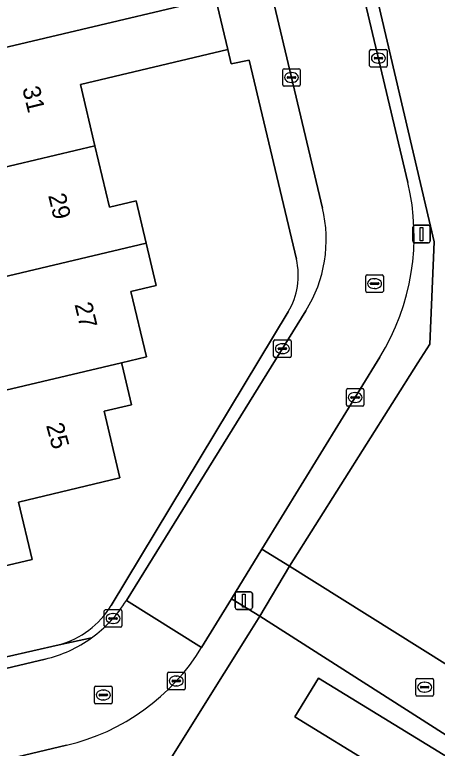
# Model space of a CAD drawing. Extents: x 158455 to 159797, y 387218 to 388672.
# Drawn here: x 159549.05 to 159573.12, y 388269.78 to 388311.56 of the extents above; entities that cross this region are included whole.
import ezdxf

# ---------------------------------------------------------------- set-up
doc = ezdxf.new("R2010")
doc.units = 0
for name, color, linetype in [('IMGEO_Erf', 7, 'Continuous'), ('IMGEO_Fietspad_open', 7, 'Continuous'), ('IMGEO_Kolk', 7, 'Continuous'), ('IMGEO_Lichtmast', 7, 'Continuous'), ('IMGEO_Pand', 7, 'Continuous'), ('IMGEO_Pand_nummerreeks', 7, 'Continuous'), ('IMGEO_Rijbaan_lokaal_open', 7, 'Continuous'), ('IMGEO_Rioolput', 7, 'Continuous'), ('IMGEO_Voetpad_open', 7, 'Continuous')]:
    doc.layers.add(name, color=color, linetype=linetype)

msp = doc.modelspace()

# ---------------------------------------------------------------- linework, layer by layer
at = {"layer": 'IMGEO_Erf'}
for points in [[(159599.228, 388344.019), (159597.485, 388343.619), (159591.733, 388342.299), (159592.521, 388339.007), (159586.116, 388337.473), (159585.324, 388340.78), (159584.537, 388344.067), (159590.942, 388345.6), (159590.513, 388347.348), (159590.01, 388349.396), (159575.877, 388346.131), (159562.55, 388343.052), (159565.545, 388330.237), (159572.934, 388298.619), (159572.685, 388292.789), (159572.017, 388291.732), (159564.703, 388280.156), (159596.121, 388260.474), (159597.62, 388259.535), (159599.978, 388263.249)], [(159562.399, 388308.96), (159561.388, 388308.754), (159561.188, 388309.563), (159552.801, 388307.578), (159553.626, 388304.09), (159554.452, 388300.601), (159555.964, 388300.958), (159556.534, 388298.55), (159557.104, 388296.14), (159555.672, 388295.801), (159556.554, 388292.072), (159555.133, 388291.736), (159555.168, 388291.589), (159555.7, 388289.344), (159554.151, 388288.978), (159555.051, 388285.174), (159549.266, 388283.805), (159550.041, 388280.53), (159547.374, 388279.899), (159547.502, 388279.379), (159548.555, 388275.105), (159548.586, 388274.98), (159551.59, 388275.674)], [(159565.094, 388297.631), (159562.399, 388308.96)], [(159554.542, 388277.906), (159564.627, 388294.633)], [(159579.499, 388266.764), (159563.013, 388277.301), (159562.35, 388276.243), (159560.976, 388274.051), (159557.997, 388269.297)], [(159569.779, 388268.649), (159565.008, 388271.577), (159566.36, 388273.782), (159579.03, 388266.006)]]:
    msp.add_lwpolyline(points, dxfattribs=at)
for centre, radius, start, end in [((159561.193, 388296.703), 4.01, 328.9147, 13.3776), ((159550.275, 388280.482), 4.984, 285.3006, 328.8851)]:
    msp.add_arc(centre, radius, start, end, dxfattribs=at)
at = {"layer": 'IMGEO_Fietspad_open'}
msp.add_lwpolyline([(159602.619, 388256.369), (159597.62, 388259.535), (159596.121, 388260.474), (159564.703, 388280.156), (159563.013, 388277.301), (159579.499, 388266.764), (159592.995, 388258.138), (159594.279, 388257.318), (159602.052, 388252.537), (159602.005, 388252.456), (159602.155, 388252.365), (159606.595, 388249.682)], dxfattribs=at)
at = {"layer": 'IMGEO_Kolk'}
for p, q in [((159569.265, 388308.649), (159569.265, 388309.501)), ((159569.34, 388309.575), (159570.192, 388309.575)), ((159569.753, 388309.355), (159569.778, 388309.355)), ((159570.266, 388309.501), (159570.266, 388308.649)), ((159569.524, 388309.069), (159569.524, 388309.081)), ((159569.962, 388309.032), (159569.564, 388309.032)), ((159569.567, 388309.118), (159569.965, 388309.118)), ((159570.008, 388309.081), (159570.008, 388309.069)), ((159564.391, 388308.479), (159565.243, 388308.479)), ((159570.192, 388308.575), (159569.34, 388308.575)), ((159569.776, 388308.795), (159569.751, 388308.795)), ((159564.316, 388307.553), (159564.316, 388308.405)), ((159564.804, 388308.259), (159564.829, 388308.259)), ((159565.317, 388308.405), (159565.317, 388307.553)), ((159564.575, 388307.973), (159564.575, 388307.985)), ((159565.013, 388307.936), (159564.615, 388307.936)), ((159564.618, 388308.022), (159565.016, 388308.022)), ((159564.827, 388307.699), (159564.802, 388307.699)), ((159565.059, 388307.985), (159565.059, 388307.973)), ((159565.243, 388307.479), (159564.391, 388307.479)), ((159563.873, 388293.034), (159564.725, 388293.034)), ((159563.798, 388292.108), (159563.798, 388292.96)), ((159564.286, 388292.814), (159564.311, 388292.814)), ((159564.799, 388292.96), (159564.799, 388292.108)), ((159564.057, 388292.528), (159564.057, 388292.54)), ((159564.495, 388292.491), (159564.097, 388292.491)), ((159564.1, 388292.577), (159564.498, 388292.577)), ((159564.309, 388292.254), (159564.284, 388292.254)), ((159564.541, 388292.54), (159564.541, 388292.528)), ((159564.725, 388292.034), (159563.873, 388292.034)), ((159567.94, 388289.334), (159567.94, 388290.186)), ((159568.015, 388290.26), (159568.867, 388290.26)), ((159568.941, 388290.186), (159568.941, 388289.334)), ((159568.199, 388289.754), (159568.199, 388289.766)), ((159568.637, 388289.717), (159568.239, 388289.717)), ((159568.242, 388289.803), (159568.64, 388289.803)), ((159568.428, 388290.04), (159568.453, 388290.04)), ((159568.683, 388289.766), (159568.683, 388289.754)), ((159568.867, 388289.26), (159568.015, 388289.26)), ((159568.451, 388289.48), (159568.426, 388289.48)), ((159554.156, 388276.749), (159554.156, 388277.601)), ((159554.231, 388277.675), (159555.083, 388277.675)), ((159555.157, 388277.601), (159555.157, 388276.749)), ((159554.415, 388277.169), (159554.415, 388277.181)), ((159554.458, 388277.218), (159554.856, 388277.218)), ((159554.644, 388277.455), (159554.669, 388277.455)), ((159554.899, 388277.181), (159554.899, 388277.169)), ((159554.853, 388277.132), (159554.455, 388277.132)), ((159554.667, 388276.895), (159554.642, 388276.895)), ((159555.083, 388276.675), (159554.231, 388276.675)), ((159557.755, 388273.188), (159557.755, 388274.04)), ((159557.83, 388274.114), (159558.682, 388274.114)), ((159558.243, 388273.894), (159558.268, 388273.894)), ((159558.756, 388274.04), (159558.756, 388273.188)), ((159558.014, 388273.608), (159558.014, 388273.62)), ((159558.452, 388273.571), (159558.054, 388273.571)), ((159558.057, 388273.657), (159558.455, 388273.657)), ((159558.498, 388273.62), (159558.498, 388273.608)), ((159571.897, 388272.832), (159571.897, 388273.684)), ((159571.972, 388273.758), (159572.824, 388273.758)), ((159572.385, 388273.538), (159572.41, 388273.538)), ((159572.898, 388273.684), (159572.898, 388272.832)), ((159558.682, 388273.114), (159557.83, 388273.114)), ((159558.266, 388273.334), (159558.241, 388273.334)), ((159572.156, 388273.252), (159572.156, 388273.264)), ((159572.594, 388273.215), (159572.196, 388273.215)), ((159572.199, 388273.301), (159572.597, 388273.301)), ((159572.408, 388272.978), (159572.383, 388272.978)), ((159572.64, 388273.264), (159572.64, 388273.252)), ((159572.824, 388272.758), (159571.972, 388272.758))]:
    msp.add_line(p, q, dxfattribs=at)
for points in [[(159569.265, 388308.649), (159569.265, 388309.501)], [(159569.34, 388309.575), (159570.192, 388309.575)], [(159570.266, 388309.501), (159570.266, 388308.649)], [(159564.391, 388308.479), (159565.243, 388308.479)], [(159570.192, 388308.575), (159569.34, 388308.575)], [(159564.316, 388307.553), (159564.316, 388308.405)], [(159565.317, 388308.405), (159565.317, 388307.553)], [(159565.243, 388307.479), (159564.391, 388307.479)], [(159563.873, 388293.034), (159564.725, 388293.034)], [(159563.798, 388292.108), (159563.798, 388292.96)], [(159564.799, 388292.96), (159564.799, 388292.108)], [(159564.725, 388292.034), (159563.873, 388292.034)], [(159567.94, 388289.334), (159567.94, 388290.186)], [(159568.015, 388290.26), (159568.867, 388290.26)], [(159568.941, 388290.186), (159568.941, 388289.334)], [(159568.867, 388289.26), (159568.015, 388289.26)], [(159554.156, 388276.749), (159554.156, 388277.601)], [(159554.231, 388277.675), (159555.083, 388277.675)], [(159555.157, 388277.601), (159555.157, 388276.749)], [(159555.083, 388276.675), (159554.231, 388276.675)], [(159557.755, 388273.188), (159557.755, 388274.04)], [(159557.83, 388274.114), (159558.682, 388274.114)], [(159558.756, 388274.04), (159558.756, 388273.188)], [(159571.897, 388272.832), (159571.897, 388273.684)], [(159571.972, 388273.758), (159572.824, 388273.758)], [(159572.898, 388273.684), (159572.898, 388272.832)], [(159558.682, 388273.114), (159557.83, 388273.114)], [(159572.824, 388272.758), (159571.972, 388272.758)]]:
    msp.add_lwpolyline(points, dxfattribs=at)
for centre, radius, start, end in [((159569.342, 388309.499), 0.0765, 91.552, 178.448), ((159569.342, 388309.499), 0.0765, 91.552, 178.448), ((159570.19, 388309.499), 0.0765, 1.552, 88.448), ((159570.19, 388309.499), 0.0765, 1.552, 88.448), ((159569.564, 388309.078), 0.0403, 85.8775, 175.7526), ((159569.561, 388309.068), 0.0366, 178.938, 274.7102), ((159569.965, 388309.075), 0.043, 264.8664, 352.4533), ((159569.969, 388309.08), 0.0386, 1.7309, 96.639), ((159564.393, 388308.403), 0.0765, 91.552, 178.448), ((159564.393, 388308.403), 0.0765, 91.552, 178.448), ((159565.241, 388308.403), 0.0765, 1.552, 88.448), ((159565.241, 388308.403), 0.0765, 1.552, 88.448), ((159569.342, 388308.651), 0.0765, 181.552, 268.448), ((159569.342, 388308.651), 0.0765, 181.552, 268.448), ((159570.19, 388308.651), 0.0765, 271.552, 358.448), ((159570.19, 388308.651), 0.0765, 271.552, 358.448), ((159564.615, 388307.982), 0.0403, 85.8775, 175.7526), ((159564.612, 388307.972), 0.0366, 178.938, 274.7102), ((159565.016, 388307.979), 0.043, 264.8664, 352.4533), ((159565.02, 388307.984), 0.0386, 1.7309, 96.639), ((159564.393, 388307.555), 0.0765, 181.552, 268.448), ((159564.393, 388307.555), 0.0765, 181.552, 268.448), ((159565.241, 388307.555), 0.0765, 271.552, 358.448), ((159565.241, 388307.555), 0.0765, 271.552, 358.448), ((159563.875, 388292.958), 0.0765, 91.552, 178.448), ((159563.875, 388292.958), 0.0765, 91.552, 178.448), ((159564.723, 388292.958), 0.0765, 1.552, 88.448), ((159564.723, 388292.958), 0.0765, 1.552, 88.448), ((159564.097, 388292.537), 0.0403, 85.8775, 175.7526), ((159564.094, 388292.527), 0.0366, 178.938, 274.7102), ((159564.498, 388292.534), 0.043, 264.8664, 352.4533), ((159564.502, 388292.539), 0.0386, 1.7309, 96.639), ((159563.875, 388292.11), 0.0765, 181.552, 268.448), ((159563.875, 388292.11), 0.0765, 181.552, 268.448), ((159564.723, 388292.11), 0.0765, 271.552, 358.448), ((159564.723, 388292.11), 0.0765, 271.552, 358.448), ((159568.017, 388290.184), 0.0765, 91.552, 178.448), ((159568.017, 388290.184), 0.0765, 91.552, 178.448), ((159568.865, 388290.184), 0.0765, 1.552, 88.448), ((159568.865, 388290.184), 0.0765, 1.552, 88.448), ((159568.239, 388289.763), 0.0403, 85.8775, 175.7526), ((159568.236, 388289.753), 0.0366, 178.938, 274.7102), ((159568.64, 388289.76), 0.043, 264.8664, 352.4533), ((159568.644, 388289.765), 0.0386, 1.7309, 96.639), ((159568.017, 388289.336), 0.0765, 181.552, 268.448), ((159568.017, 388289.336), 0.0765, 181.552, 268.448), ((159568.865, 388289.336), 0.0765, 271.552, 358.448), ((159568.865, 388289.336), 0.0765, 271.552, 358.448), ((159554.233, 388277.599), 0.0765, 91.552, 178.448), ((159554.233, 388277.599), 0.0765, 91.552, 178.448), ((159555.081, 388277.599), 0.0765, 1.552, 88.448), ((159555.081, 388277.599), 0.0765, 1.552, 88.448), ((159554.455, 388277.178), 0.0403, 85.8775, 175.7526), ((159554.452, 388277.168), 0.0366, 178.938, 274.7102), ((159554.856, 388277.175), 0.043, 264.8664, 352.4533), ((159554.86, 388277.18), 0.0386, 1.7309, 96.639), ((159554.233, 388276.751), 0.0765, 181.552, 268.448), ((159554.233, 388276.751), 0.0765, 181.552, 268.448), ((159555.081, 388276.751), 0.0765, 271.552, 358.448), ((159555.081, 388276.751), 0.0765, 271.552, 358.448), ((159557.832, 388274.038), 0.0765, 91.552, 178.448), ((159557.832, 388274.038), 0.0765, 91.552, 178.448), ((159558.68, 388274.038), 0.0765, 1.552, 88.448), ((159558.68, 388274.038), 0.0765, 1.552, 88.448), ((159558.054, 388273.617), 0.0403, 85.8775, 175.7526), ((159558.051, 388273.607), 0.0366, 178.938, 274.7102), ((159558.455, 388273.614), 0.043, 264.8664, 352.4533), ((159558.459, 388273.619), 0.0386, 1.7309, 96.639), ((159571.974, 388273.682), 0.0765, 91.552, 178.448), ((159571.974, 388273.682), 0.0765, 91.552, 178.448), ((159572.822, 388273.682), 0.0765, 1.552, 88.448), ((159572.822, 388273.682), 0.0765, 1.552, 88.448), ((159557.832, 388273.19), 0.0765, 181.552, 268.448), ((159557.832, 388273.19), 0.0765, 181.552, 268.448), ((159558.68, 388273.19), 0.0765, 271.552, 358.448), ((159558.68, 388273.19), 0.0765, 271.552, 358.448), ((159572.196, 388273.261), 0.0403, 85.8775, 175.7526), ((159572.193, 388273.251), 0.0366, 178.938, 274.7102), ((159572.597, 388273.258), 0.043, 264.8664, 352.4533), ((159572.601, 388273.263), 0.0386, 1.7309, 96.639), ((159571.974, 388272.834), 0.0765, 181.552, 268.448), ((159571.974, 388272.834), 0.0765, 181.552, 268.448), ((159572.822, 388272.834), 0.0765, 271.552, 358.448), ((159572.822, 388272.834), 0.0765, 271.552, 358.448)]:
    msp.add_arc(centre, radius, start, end, dxfattribs=at)
for centre, major_axis, ratio, start_param, end_param in [((159569.752, 388309.075), (-0.387, 0.002), 0.722429, 4.712389, 7.853982), ((159569.777, 388309.075), (-0.39, 0.002), 0.717154, 1.570796, 4.712389), ((159564.803, 388307.979), (-0.387, 0.002), 0.722429, 4.712389, 7.853982), ((159564.828, 388307.979), (-0.39, 0.002), 0.717154, 1.570796, 4.712389), ((159564.285, 388292.534), (-0.387, 0.002), 0.722429, 4.712389, 7.853982), ((159564.31, 388292.534), (-0.39, 0.002), 0.717154, 1.570796, 4.712389), ((159568.427, 388289.76), (-0.387, 0.002), 0.722429, 4.712389, 7.853982), ((159568.452, 388289.76), (-0.39, 0.002), 0.717154, 1.570796, 4.712389), ((159554.643, 388277.175), (-0.387, 0.002), 0.722429, 4.712389, 7.853982), ((159554.668, 388277.175), (-0.39, 0.002), 0.717154, 1.570796, 4.712389), ((159558.242, 388273.614), (-0.387, 0.002), 0.722429, 4.712389, 7.853982), ((159558.267, 388273.614), (-0.39, 0.002), 0.717154, 1.570796, 4.712389), ((159572.384, 388273.258), (-0.387, 0.002), 0.722429, 4.712389, 7.853982), ((159572.409, 388273.258), (-0.39, 0.002), 0.717154, 1.570796, 4.712389)]:
    msp.add_ellipse(centre, major_axis=major_axis, ratio=ratio, start_param=start_param, end_param=end_param, dxfattribs=at)
at = {"layer": 'IMGEO_Lichtmast'}
for p, q in [((159571.721, 388298.66), (159571.721, 388299.46)), ((159571.721, 388299.46), (159571.721, 388298.66)), ((159571.821, 388299.56), (159572.611, 388299.56)), ((159572.611, 388299.56), (159571.821, 388299.56)), ((159572.711, 388299.46), (159572.711, 388298.66)), ((159572.711, 388298.66), (159572.711, 388299.46)), ((159572.611, 388298.56), (159571.821, 388298.56)), ((159571.821, 388298.56), (159572.611, 388298.56)), ((159561.601, 388277.79), (159561.601, 388278.59)), ((159561.601, 388278.59), (159561.601, 388277.79)), ((159561.701, 388278.69), (159562.491, 388278.69)), ((159562.491, 388278.69), (159561.701, 388278.69)), ((159562.591, 388278.59), (159562.591, 388277.79)), ((159562.591, 388277.79), (159562.591, 388278.59)), ((159562.491, 388277.69), (159561.701, 388277.69)), ((159561.701, 388277.69), (159562.491, 388277.69))]:
    msp.add_line(p, q, dxfattribs=at)
for points in [[(159572.141, 388299.435), (159572.291, 388299.435), (159572.291, 388298.685), (159572.141, 388298.685), (159572.141, 388299.435)], [(159562.021, 388278.565), (159562.171, 388278.565), (159562.171, 388277.815), (159562.021, 388277.815), (159562.021, 388278.565)]]:
    msp.add_lwpolyline(points, dxfattribs=at)
for centre, start, end in [((159571.821, 388299.46), 90, 180), ((159571.821, 388299.46), 90, 180), ((159572.611, 388299.46), 0, 90), ((159572.611, 388299.46), 360, 90), ((159571.821, 388298.66), 180, 270), ((159571.821, 388298.66), 180, 270), ((159572.611, 388298.66), 270, 0), ((159572.611, 388298.66), 270, 0), ((159561.701, 388278.59), 90, 180), ((159561.701, 388278.59), 90, 180), ((159562.491, 388278.59), 0, 90), ((159562.491, 388278.59), 360, 90), ((159561.701, 388277.79), 180, 270), ((159561.701, 388277.79), 180, 270), ((159562.491, 388277.79), 270, 0), ((159562.491, 388277.79), 270, 0)]:
    msp.add_arc(centre, 0.1, start, end, dxfattribs=at)
at = {"layer": 'IMGEO_Pand'}
for points in [[(159550.561, 388316.978), (159541.589, 388314.856), (159543.114, 388308.414), (159560.486, 388312.529), (159559.783, 388315.496), (159551.382, 388313.508)], [(159544.64, 388301.966), (159553.626, 388304.09), (159552.801, 388307.578), (159561.188, 388309.563), (159560.486, 388312.529), (159543.114, 388308.414)], [(159546.036, 388296.067), (159556.534, 388298.55), (159555.964, 388300.958), (159554.452, 388300.601), (159553.626, 388304.09), (159544.64, 388301.966)], [(159555.672, 388295.801), (159557.104, 388296.14), (159556.534, 388298.55), (159546.036, 388296.067), (159547.439, 388290.138), (159547.489, 388289.928), (159555.133, 388291.736), (159556.554, 388292.072)], [(159555.051, 388285.174), (159554.151, 388288.978), (159555.7, 388289.344), (159555.168, 388291.589), (159555.133, 388291.736), (159547.489, 388289.928), (159544.645, 388289.255), (159541.113, 388288.42), (159542.554, 388282.33), (159539.889, 388281.699), (159540.689, 388278.317), (159547.374, 388279.899), (159550.041, 388280.53), (159549.266, 388283.805)], [(159567.81, 388265.441), (159575.662, 388260.518), (159578.331, 388258.844), (159581.715, 388264.358), (159579.03, 388266.006), (159566.36, 388273.782), (159565.008, 388271.577), (159569.779, 388268.649)]]:
    msp.add_lwpolyline(points, close=True, dxfattribs=at)
at = {"layer": 'IMGEO_Rijbaan_lokaal_open'}
for points in [[(159571.443, 388302.002), (159567.002, 388320.752), (159562.055, 388319.59), (159566.584, 388300.546)], [(159565.636, 388294.695), (159555.414, 388278.195), (159559.697, 388275.518), (159561.4, 388278.291), (159563.136, 388281.118), (159569.846, 388292.045)], [(159559.697, 388275.518), (159555.414, 388278.195)], [(159550.787, 388274.859), (159522.832, 388268.224), (159511.769, 388265.6), (159512.933, 388260.681), (159524.704, 388263.467), (159552.008, 388269.951)]]:
    msp.add_lwpolyline(points, dxfattribs=at)
for centre, radius, start, end in [((159558.589, 388298.957), 13.21, 328.4492, 13.3267), ((159559.074, 388298.76), 7.719, 328.219, 13.3744), ((159549.065, 388282.126), 7.468, 305.7789, 328.2344), ((159549.051, 388282.151), 7.496, 283.3904, 305.7552), ((159549.147, 388281.995), 12.38, 283.3606, 328.4501)]:
    msp.add_arc(centre, radius, start, end, dxfattribs=at)
at = {"layer": 'IMGEO_Rioolput'}
for p, q in [((159569.045, 388295.816), (159569.045, 388296.668)), ((159569.12, 388296.742), (159569.972, 388296.742)), ((159569.533, 388296.522), (159569.558, 388296.522)), ((159570.046, 388296.668), (159570.046, 388295.816)), ((159569.304, 388296.236), (159569.304, 388296.248)), ((159569.742, 388296.199), (159569.344, 388296.199)), ((159569.347, 388296.285), (159569.745, 388296.285)), ((159569.556, 388295.962), (159569.531, 388295.962)), ((159569.788, 388296.248), (159569.788, 388296.236)), ((159569.972, 388295.742), (159569.12, 388295.742)), ((159553.601, 388272.391), (159553.601, 388273.243)), ((159553.676, 388273.317), (159554.528, 388273.317)), ((159554.089, 388273.097), (159554.114, 388273.097)), ((159554.602, 388273.243), (159554.602, 388272.391)), ((159553.86, 388272.811), (159553.86, 388272.823)), ((159554.298, 388272.774), (159553.9, 388272.774)), ((159553.903, 388272.86), (159554.301, 388272.86)), ((159554.344, 388272.823), (159554.344, 388272.811)), ((159554.528, 388272.317), (159553.676, 388272.317)), ((159554.112, 388272.537), (159554.087, 388272.537))]:
    msp.add_line(p, q, dxfattribs=at)
for points in [[(159569.045, 388295.816), (159569.045, 388296.668)], [(159569.12, 388296.742), (159569.972, 388296.742)], [(159570.046, 388296.668), (159570.046, 388295.816)], [(159569.972, 388295.742), (159569.12, 388295.742)], [(159553.601, 388272.391), (159553.601, 388273.243)], [(159553.676, 388273.317), (159554.528, 388273.317)], [(159554.602, 388273.243), (159554.602, 388272.391)], [(159554.528, 388272.317), (159553.676, 388272.317)]]:
    msp.add_lwpolyline(points, dxfattribs=at)
for centre, radius, start, end in [((159569.122, 388296.666), 0.0765, 91.552, 178.448), ((159569.122, 388296.666), 0.0765, 91.552, 178.448), ((159569.97, 388296.666), 0.0765, 1.552, 88.448), ((159569.97, 388296.666), 0.0765, 1.552, 88.448), ((159569.344, 388296.245), 0.0403, 85.8775, 175.7526), ((159569.341, 388296.235), 0.0366, 178.938, 274.7102), ((159569.745, 388296.242), 0.043, 264.8664, 352.4533), ((159569.749, 388296.247), 0.0386, 1.7309, 96.639), ((159569.122, 388295.818), 0.0765, 181.552, 268.448), ((159569.122, 388295.818), 0.0765, 181.552, 268.448), ((159569.97, 388295.818), 0.0765, 271.552, 358.448), ((159569.97, 388295.818), 0.0765, 271.552, 358.448), ((159553.678, 388273.241), 0.0765, 91.552, 178.448), ((159553.678, 388273.241), 0.0765, 91.552, 178.448), ((159554.526, 388273.241), 0.0765, 1.552, 88.448), ((159554.526, 388273.241), 0.0765, 1.552, 88.448), ((159553.9, 388272.82), 0.0403, 85.8775, 175.7526), ((159553.897, 388272.81), 0.0366, 178.938, 274.7102), ((159554.301, 388272.817), 0.043, 264.8664, 352.4533), ((159554.305, 388272.822), 0.0386, 1.7309, 96.639), ((159553.678, 388272.393), 0.0765, 181.552, 268.448), ((159553.678, 388272.393), 0.0765, 181.552, 268.448), ((159554.526, 388272.393), 0.0765, 271.552, 358.448), ((159554.526, 388272.393), 0.0765, 271.552, 358.448)]:
    msp.add_arc(centre, radius, start, end, dxfattribs=at)
for centre, major_axis, ratio, start_param, end_param in [((159569.532, 388296.242), (-0.387, 0.002), 0.722429, 4.712389, 7.853982), ((159569.557, 388296.242), (-0.39, 0.002), 0.717154, 1.570796, 4.712389), ((159554.088, 388272.817), (-0.387, 0.002), 0.722429, 4.712389, 7.853982), ((159554.113, 388272.817), (-0.39, 0.002), 0.717154, 1.570796, 4.712389)]:
    msp.add_ellipse(centre, major_axis=major_axis, ratio=ratio, start_param=start_param, end_param=end_param, dxfattribs=at)
at = {"layer": 'IMGEO_Voetpad_open'}
for points in [[(159530.795, 388425.753), (159531.824, 388420.634), (159535.217, 388405.975), (159550.324, 388342.535), (159555.044, 388338.753), (159556.36, 388333.244), (159556.781, 388331.482), (159557.001, 388330.561), (159557.218, 388329.655), (159557.491, 388328.438), (159560.315, 388316.723), (159559.493, 388316.518), (159559.783, 388315.496), (159560.486, 388312.529), (159561.188, 388309.563), (159561.388, 388308.754), (159562.399, 388308.96), (159565.094, 388297.631)], [(159569.846, 388292.045), (159563.136, 388281.118), (159564.703, 388280.156), (159572.017, 388291.732), (159572.685, 388292.789), (159572.934, 388298.619), (159565.545, 388330.237), (159562.55, 388343.052), (159561.787, 388346.308), (159560.74, 388346.057), (159559.662, 388350.601), (159557.999, 388350.201), (159557.312, 388353.058), (159556.625, 388355.913), (159556.356, 388357.02), (159555.256, 388356.744), (159549.968, 388379.017)], [(159562.847, 388338.292), (159564.794, 388330.07), (159566.22, 388324.051), (159567.002, 388320.752), (159571.443, 388302.002)], [(159566.584, 388300.546), (159562.055, 388319.59), (159561.646, 388321.31), (159561.277, 388322.889), (159559.854, 388328.971), (159558.084, 388336.538)], [(159555.414, 388278.195), (159565.636, 388294.695)], [(159564.627, 388294.633), (159554.542, 388277.906)], [(159521.846, 388260.656), (159527.2, 388261.936), (159530.312, 388262.68), (159533.623, 388263.471), (159536.53, 388264.165), (159557.997, 388269.297), (159560.976, 388274.051), (159562.35, 388276.243), (159563.013, 388277.301), (159561.4, 388278.291), (159559.697, 388275.518)], [(159553.431, 388276.068), (159551.59, 388275.674), (159548.586, 388274.98), (159548.555, 388275.105), (159534.536, 388271.789), (159533.216, 388271.378), (159530.816, 388270.817), (159530.56, 388271.848), (159529.561, 388271.608), (159526.725, 388270.928), (159523.89, 388270.249), (159522.907, 388270.043), (159523.144, 388269.043), (159500, 388263.529), (159488.416, 388260.769), (159488.572, 388260.103), (159490.26, 388260.498), (159500, 388262.808), (159508.481, 388264.82), (159511.769, 388265.6), (159522.832, 388268.224), (159550.787, 388274.859)], [(159551.59, 388275.674), (159553.431, 388276.068)], [(159552.008, 388269.951), (159524.704, 388263.467), (159512.933, 388260.681), (159509.644, 388259.902), (159500, 388257.619), (159480.201, 388252.935), (159467.544, 388250), (159464.987, 388249.407), (159464.106, 388249.196), (159454.381, 388246.872), (159452.651, 388250), (159444.979, 388263.867), (159438.892, 388274.731)]]:
    msp.add_lwpolyline(points, dxfattribs=at)
msp.add_lwpolyline([(159564.703, 388280.156), (159563.136, 388281.118), (159561.4, 388278.291), (159563.013, 388277.301)], close=True, dxfattribs=at)
for centre, radius, start, end in [((159558.589, 388298.957), 13.21, 328.4492, 13.3267), ((159559.074, 388298.76), 7.719, 328.219, 13.3744), ((159561.193, 388296.703), 4.01, 328.9147, 13.3776), ((159549.065, 388282.126), 7.468, 305.7789, 328.2344), ((159550.275, 388280.482), 4.984, 285.3006, 328.8851), ((159549.051, 388282.151), 7.496, 283.3904, 305.7552), ((159549.147, 388281.995), 12.38, 283.3606, 328.4501)]:
    msp.add_arc(centre, radius, start, end, dxfattribs=at)

# ---------------------------------------------------------------- texts
at = {"layer": 'IMGEO_Pand_nummerreeks'}
for s, rotation, p in [('31', 283.6033, (159549.48, 388307.359)), ('29', 283.6033, (159550.955, 388301.264)), ('27', 283.6018, (159552.457, 388295.059)), ('25', 285.2462, (159550.833, 388288.173))]:
    msp.add_text(s, height=1, rotation=rotation, dxfattribs=at).set_placement(p)

doc.saveas('drawing.dxf')
